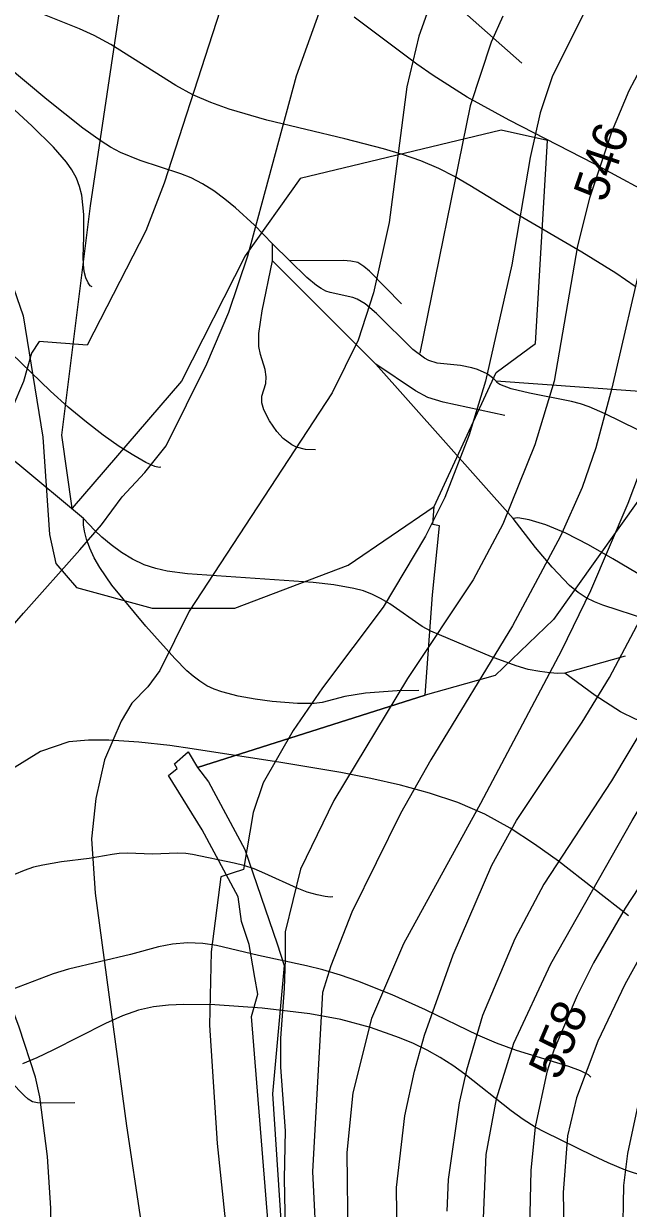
# Model space of a CAD drawing. Extents: x -709584 to -702006, y -1161789 to -1157496.
# Drawn here: x -709344.4 to -709168.5, y -1160832.7 to -1160488 of the extents above; entities that cross this region are included whole.
import ezdxf

# ---------------------------------------------------------------- set-up
doc = ezdxf.new("R2010")
doc.units = 0
for name, color, linetype in [('103_hranice KÚ', 7, 'Continuous'), ('120_vrstevnice hlavní', 7, 'Continuous'), ('121_vrstevnice hlavní_popis', 7, 'Continuous'), ('122_vrstevnice základní', 7, 'Continuous'), ('408_BPEJ_linie', 7, 'Continuous'), ('411_akumulovaný odtok', 7, 'Continuous')]:
    doc.layers.add(name, color=color, linetype=linetype)

msp = doc.modelspace()

# ---------------------------------------------------------------- linework, layer by layer
at = {"layer": '103_hranice KÚ'}
msp.add_lwpolyline([(-709113.02, -1160461.54), (-709124.59, -1160551.31), (-709148.76, -1160592.68), (-709152.76, -1160608.68), (-709190.29, -1160661.38), (-709207.27, -1160677.68), (-709227.61, -1160683.32), (-709293.86, -1160704.4), (-709290.67, -1160708.55), (-709280.09, -1160728.22), (-709270.72, -1160755.76), (-709268.6, -1160762.02), (-709272.02, -1160799.36), (-709269.54, -1160837.72)], dxfattribs=at)
at = {"layer": '120_vrstevnice hlavní'}
for points in [[(-709224.24, -1160476.84), (-709229.45, -1160491.59), (-709232.92, -1160506.34), (-709238.12, -1160545.83), (-709242.61, -1160566.26), (-709247.13, -1160580.06), (-709254.71, -1160595.41), (-709296.28, -1160658.95), (-709304.81, -1160676.16), (-709308.28, -1160680.93), (-709312.91, -1160685.7), (-709316.09, -1160690.91), (-709320.88, -1160702.17), (-709323.4, -1160713.42), (-709324.66, -1160725.16), (-709323.61, -1160740.96), (-709314.5, -1160808.65), (-709306.11, -1160864.2)], [(-709107.66, -1160487.83), (-709123.42, -1160509.09), (-709135.27, -1160527.44), (-709140.06, -1160536.43), (-709148.3, -1160558.13), (-709159.73, -1160601.52), (-709163.78, -1160614.54), (-709168.7, -1160627.56), (-709179.55, -1160653.02), (-709187.94, -1160670.37), (-709211.51, -1160714.92), (-709233.93, -1160755.71), (-709243.19, -1160777.41), (-709248.69, -1160799.11), (-709250.42, -1160816.46), (-709250.13, -1160841.63)], [(-709041.99, -1160486.96), (-709054.57, -1160514.45), (-709062.96, -1160530.94), (-709074.53, -1160558.42), (-709080.46, -1160580.4), (-709085.67, -1160607.89), (-709089.87, -1160624.38), (-709095.07, -1160640.29), (-709101.44, -1160655.91), (-709118.51, -1160687.15), (-709128.34, -1160702.77), (-709160.45, -1160751.08), (-709169.57, -1160767.57), (-709177.38, -1160784.06), (-709183.6, -1160800.55), (-709186.2, -1160811.54), (-709187.5, -1160828.03), (-709187.21, -1160844.24)]]:
    msp.add_lwpolyline(points, dxfattribs=at)
at = {"layer": '122_vrstevnice základní'}
for points in [[(-709275.45, -1160447.33), (-709303.51, -1160534.41), (-709308.86, -1160548.29), (-709325.93, -1160581.56), (-709339.9, -1160580.46), (-709342.16, -1160583.85), (-709344.42, -1160592.13), (-709347.8, -1160600.03), (-709352.69, -1160607.16), (-709361.7, -1160614.53)], [(-709336.63, -1160842.21), (-709336.49, -1160832.66), (-709337.5, -1160817.62), (-709339.67, -1160800.26), (-709340.97, -1160794.48), (-709345.74, -1160780.01), (-709356.59, -1160751.08), (-709363.4, -1160730.16), (-709367.05, -1160714.01), (-709367.1, -1160704.14), (-709365.45, -1160693.07), (-709362.6, -1160684.04), (-709356.83, -1160673.68), (-709344.42, -1160659.49), (-709328.11, -1160641.08), (-709321.76, -1160633.76), (-709315.8, -1160625.68), (-709309.15, -1160618.59), (-709302.93, -1160610.78), (-709291.17, -1160586.93), (-709284.77, -1160571.92), (-709279.24, -1160555.56), (-709265.03, -1160503.16), (-709247.39, -1160453.98)], [(-709131.23, -1160454.71), (-709160.16, -1160492.03), (-709168.41, -1160507.5), (-709173.47, -1160519.51), (-709179.84, -1160538.75), (-709183.31, -1160552.63), (-709190.1, -1160591.98), (-709195.75, -1160610.49), (-709205, -1160633.63), (-709213.68, -1160649.83), (-709232.78, -1160678.47), (-709254.18, -1160714.05), (-709263.87, -1160734.02), (-709268.36, -1160752.24), (-709268.36, -1160760.2), (-709268.65, -1160768.73), (-709269.66, -1160783.2), (-709269.66, -1160791.58), (-709268.36, -1160810.1), (-709268.65, -1160823.98), (-709267.92, -1160858.7)], [(-709116.48, -1160466.42), (-709145.7, -1160510.69), (-709155.1, -1160528.91), (-709163.93, -1160553.5), (-709173.33, -1160594), (-709177.96, -1160611.36), (-709182.01, -1160622.93), (-709188.23, -1160637.1), (-709202.26, -1160663.14), (-709225.98, -1160702.19), (-709234.8, -1160717.81), (-709248.98, -1160746.46), (-709255.05, -1160762.08), (-709257.51, -1160769.89), (-709260.4, -1160821.96), (-709259.1, -1160847.42)], [(-709074.39, -1160477.42), (-709083.36, -1160496.51), (-709107.66, -1160544.24), (-709117.21, -1160566.52), (-709120.96, -1160579.25), (-709128.2, -1160607.89), (-709132.83, -1160623.8), (-709144.4, -1160653.3), (-709151.05, -1160667.77), (-709163.06, -1160690.91), (-709173.47, -1160708.27), (-709193.14, -1160738.36), (-709201.53, -1160754.27), (-709210.93, -1160776.54), (-709215.56, -1160792.45), (-709217.73, -1160802), (-709220.91, -1160824.27), (-709221.35, -1160833.53)], [(-709170.14, -1160841.92), (-709169.85, -1160826.01), (-709168.7, -1160816.75), (-709164.21, -1160795.92), (-709158.72, -1160779.72), (-709153.8, -1160768.15), (-709150.04, -1160761.21), (-709141.21, -1160747.32), (-709120.24, -1160716.95), (-709111.71, -1160703.06), (-709095.07, -1160672.98), (-709085.53, -1160652.15), (-709075.98, -1160624.38), (-709059.93, -1160564.2), (-709054.72, -1160548), (-709034.18, -1160499.69), (-709027.53, -1160481.18)], [(-709180.7, -1160483.35), (-709190.68, -1160503.45), (-709194.16, -1160513.87), (-709197.05, -1160526.89)], [(-709235.67, -1160849.73), (-709235.96, -1160826.59), (-709233.5, -1160805.76), (-709230.75, -1160792.74), (-709227.86, -1160782.33), (-709219.47, -1160758.89), (-709208.19, -1160732.86), (-709201.1, -1160719.84), (-709182.01, -1160691.2), (-709174.05, -1160678.18), (-709161.61, -1160654.75), (-709154.38, -1160639.13), (-709143.48, -1160606.97), (-709143.68, -1160606.01), (-709143.1, -1160605.57), (-709143.1, -1160603.84), (-709137.89, -1160582.14), (-709130.37, -1160556.1), (-709123.28, -1160539.03), (-709115.61, -1160523.41), (-709094.06, -1160486.96)], [(-709205, -1160485.8), (-709208.48, -1160493.33), (-709214.55, -1160511.84), (-709229.16, -1160583.88)], [(-709052.26, -1160487.25), (-709062.09, -1160509.53), (-709080.46, -1160544.53), (-709089.14, -1160566.81), (-709093.48, -1160582.72), (-709097.1, -1160604.99), (-709100.71, -1160620.9), (-709107.8, -1160642.02), (-709119.37, -1160665.17), (-709129.35, -1160682.52), (-709147.29, -1160711.45), (-709169.42, -1160745.3), (-709178.68, -1160761.21), (-709183.45, -1160770.76), (-709190.25, -1160786.67), (-709192.28, -1160793.03), (-709195.6, -1160808.94), (-709196.9, -1160821.67), (-709197.48, -1160846.84)], [(-709210.65, -1160835.56), (-709209.92, -1160817.04), (-709206.88, -1160800.84), (-709201.82, -1160784.64), (-709191.12, -1160761.5), (-709167.4, -1160719.84), (-709156.26, -1160701.33), (-709142.52, -1160680.5), (-709130.95, -1160659.67), (-709119.37, -1160631.9), (-709114.02, -1160611.07), (-709109.83, -1160590.24), (-709106.21, -1160576.35), (-709101.73, -1160562.47), (-709094.06, -1160543.95), (-709084.52, -1160523.41), (-709070.05, -1160497.96)], [(-709197.05, -1160526.89), (-709202.4, -1160558.13), (-709210.07, -1160591.98), (-709214.84, -1160607.6), (-709221.93, -1160625.82), (-709227.57, -1160637.1), (-709239.86, -1160657.79), (-709257.51, -1160681.22), (-709266.04, -1160693.66), (-709274.72, -1160708.85), (-709277.62, -1160717.53), (-709280.48, -1160734.12), (-709287.02, -1160736.27), (-709289.91, -1160758.03), (-709290.34, -1160779.43), (-709288.17, -1160813.86), (-709282.24, -1160870.27)]]:
    msp.add_lwpolyline(points, dxfattribs=at)
at = {"layer": '408_BPEJ_linie'}
for points in [[(-709225, -1160628.5), (-709207, -1160589.5), (-709195.5, -1160581), (-709192, -1160522), (-709205.5, -1160519), (-709264, -1160533), (-709280, -1160555.5), (-709298.5, -1160592), (-709330.27, -1160628.91), (-709333.28, -1160607.68), (-709325, -1160541), (-709314, -1160467.5)], [(-709410.29, -1160507.22), (-709396.5, -1160512.5), (-709372, -1160528), (-709354, -1160546), (-709344.5, -1160573), (-709338.82, -1160608.26), (-709336.87, -1160636.58), (-709335, -1160645), (-709329, -1160652), (-709307, -1160658), (-709283, -1160658), (-709250, -1160645.5), (-709225, -1160628.5)], [(-709270.89, -1160867.4), (-709278.1, -1160776.85), (-709276.34, -1160770.34), (-709277.16, -1160765.52), (-709278.82, -1160755.88), (-709281.08, -1160749.24), (-709282, -1160742), (-709292.5, -1160722.5), (-709302.23, -1160706.75), (-709299.79, -1160704.69), (-709300.5, -1160703.31), (-709296.52, -1160699.84), (-709293.86, -1160704.4), (-709227.61, -1160683.32), (-709225.53, -1160654.16), (-709223.48, -1160634.1), (-709225.43, -1160633.67), (-709225, -1160628.5)]]:
    msp.add_lwpolyline(points, dxfattribs=at)
at = {"layer": '411_akumulovaný odtok'}
for p, q in [((-709199.49, -1160499.5), (-709286.99, -1160422)), ((-709271.99, -1160557), (-709271.99, -1160552)), ((-709266.99, -1160557), (-709271.99, -1160552)), ((-709241.99, -1160587), (-709271.99, -1160557)), ((-709201.99, -1160632), (-709241.99, -1160587)), ((-709169.49, -1160672), (-709186.99, -1160677))]:
    msp.add_line(p, q, dxfattribs=at)
for points in [[(-709271.99, -1160552), (-709277.28, -1160546.6), (-709282.76, -1160541.6), (-709285.87, -1160539.03), (-709289.12, -1160536.63), (-709292.41, -1160534.54), (-709295.67, -1160532.87), (-709298.71, -1160531.67), (-709310.53, -1160527.83), (-709316.24, -1160525.47), (-709319.1, -1160523.92), (-709321.86, -1160522.18), (-709327.23, -1160518.35), (-709337.63, -1160510.01), (-709406.99, -1160452)], [(-709324.49, -1160564.5), (-709325.02, -1160564.23), (-709325.67, -1160563.35), (-709326.32, -1160561.93), (-709326.82, -1160560.06), (-709327.03, -1160558.06), (-709327.05, -1160555.79), (-709326.88, -1160550.08), (-709326.94, -1160543.53), (-709327.53, -1160537.9), (-709328.14, -1160535.36), (-709329.04, -1160532.93), (-709330.35, -1160530.53), (-709331.95, -1160528.25), (-709335.71, -1160523.92), (-709342.03, -1160517.71), (-709379.49, -1160483.27), (-709390.52, -1160472.78), (-709395.66, -1160467.22), (-709398.2, -1160464.21), (-709402.69, -1160458.33), (-709406.99, -1160452)], [(-709304.49, -1160617), (-709305, -1160617.12), (-709306.25, -1160616.79), (-709308.88, -1160615.62), (-709312.4, -1160613.66), (-709316.59, -1160610.99), (-709321.24, -1160607.73), (-709326.14, -1160603.97), (-709331.43, -1160599.54), (-709336.6, -1160594.91), (-709353.73, -1160578.45), (-709373.48, -1160561.31), (-709377.09, -1160557.84), (-709380.4, -1160554.24), (-709383.3, -1160550.48), (-709385.77, -1160546.34), (-709387.66, -1160542.04), (-709394.9, -1160517.55), (-709396.64, -1160512.87), (-709398.65, -1160508.21), (-709403.22, -1160498.96), (-709405.71, -1160494.37), (-709410.99, -1160485.28), (-709413.06, -1160482.01)], [(-709166.53, -1160564.4), (-709172.13, -1160560.59), (-709182.06, -1160554.43), (-709201.16, -1160543.28), (-709214.64, -1160535.01), (-709219.08, -1160532.45), (-709223.63, -1160530.13), (-709228.87, -1160527.92), (-709234.26, -1160526.02), (-709239.76, -1160524.36), (-709250.99, -1160521.45), (-709273.63, -1160516.02), (-709284.67, -1160512.81), (-709290.01, -1160510.88), (-709295.18, -1160508.63), (-709300.14, -1160505.99), (-709319.09, -1160494.04), (-709323.94, -1160491.4), (-709328.19, -1160489.47), (-709341.28, -1160484.23)], [(-709021.99, -1160587), (-709023.49, -1160587.17), (-709027.56, -1160587.16), (-709033.73, -1160586.86), (-709041.5, -1160586.13), (-709050.4, -1160584.79), (-709059.83, -1160582.75), (-709069.44, -1160580.02), (-709077.85, -1160577.09), (-709100.13, -1160568.34), (-709112.83, -1160563.57), (-709119.14, -1160561.07), (-709125.34, -1160558.33), (-709132.02, -1160554.91), (-709158.04, -1160539.8), (-709178.44, -1160528.71), (-709203.22, -1160516.07), (-709215.42, -1160509.37), (-709225.27, -1160503.09), (-709230.01, -1160499.74), (-709248.25, -1160486.05)], [(-709259.49, -1160612), (-709262.43, -1160611.89), (-709265.08, -1160611.18), (-709266.45, -1160610.51), (-709268.92, -1160608.68), (-709270.78, -1160606.61), (-709272.86, -1160603.49), (-709274.52, -1160600.33), (-709275.14, -1160598.26), (-709275.09, -1160596.34), (-709273.98, -1160592.71), (-709273.83, -1160590.75), (-709274.21, -1160588.64), (-709275.54, -1160584.22), (-709276.03, -1160581.93), (-709276.04, -1160578.08), (-709275.02, -1160571.52), (-709271.99, -1160557)], [(-709234.49, -1160569.5), (-709243.82, -1160560.03), (-709245.44, -1160558.6), (-709247.2, -1160557.51), (-709249.22, -1160557.04), (-709251.4, -1160556.92), (-709266.99, -1160557)], [(-709206.99, -1160592), (-709207.65, -1160591.27), (-709209.59, -1160589.89), (-709212.42, -1160588.58), (-709214.02, -1160588.11), (-709217.32, -1160587.48), (-709224.14, -1160586.71), (-709226.56, -1160585.97), (-709227.78, -1160585.33), (-709231.17, -1160582.74), (-709241.74, -1160572.32), (-709245.05, -1160569.52), (-709247.44, -1160568.1), (-709248.68, -1160567.63), (-709255.22, -1160566.19), (-709256.51, -1160565.76), (-709257.86, -1160565.06), (-709259.28, -1160564.12), (-709262.08, -1160561.85), (-709266.99, -1160557)], [(-709326.99, -1160632), (-709346.07, -1160616.01), (-709350.22, -1160612.74), (-709353.06, -1160610.74), (-709355.98, -1160609.02), (-709357.5, -1160608.33), (-709364.85, -1160606.06), (-709366.2, -1160605.43), (-709368.8, -1160603.51), (-709371.13, -1160601.08), (-709374.38, -1160596.95), (-709391.99, -1160572)], [(-709204.49, -1160602), (-709222.35, -1160598.08), (-709226.87, -1160596.74), (-709230.41, -1160594.77), (-709241.99, -1160587)], [(-709101.99, -1160632), (-709131.44, -1160605.88), (-709136.8, -1160601.65), (-709140.56, -1160599.26), (-709142.53, -1160598.31), (-709144.62, -1160597.57), (-709148.99, -1160596.57), (-709155.83, -1160595.72), (-709206.99, -1160592)], [(-709089.49, -1160654.5), (-709126.61, -1160620.98), (-709132.97, -1160615.82), (-709137.4, -1160612.88), (-709139.72, -1160611.66), (-709142.1, -1160610.66), (-709144.51, -1160609.9), (-709146.95, -1160609.41), (-709149.41, -1160609.24), (-709154.33, -1160609.23), (-709156.79, -1160609.05), (-709159.1, -1160608.61), (-709161.41, -1160607.92), (-709166, -1160606.05), (-709175.23, -1160601.52), (-709179.95, -1160599.44), (-709182.42, -1160598.58), (-709185.11, -1160597.87), (-709197.33, -1160595.51), (-709202.58, -1160594.27), (-709205.95, -1160592.93), (-709206.77, -1160592.38), (-709206.99, -1160592)], [(-709229.49, -1160682), (-709235.77, -1160682.08), (-709245.01, -1160682.75), (-709251.04, -1160683.73), (-709257.62, -1160685.46), (-709259.94, -1160685.77), (-709264.74, -1160685.83), (-709272.14, -1160685.2), (-709277.1, -1160684.52), (-709282.01, -1160683.63), (-709286.75, -1160682.42), (-709289.01, -1160681.61), (-709291.17, -1160680.6), (-709293.19, -1160679.33), (-709295.1, -1160677.86), (-709296.93, -1160676.25), (-709300.44, -1160672.73), (-709308.84, -1160663.26), (-709318.78, -1160651.38), (-709322.28, -1160646.17), (-709323.85, -1160643.38), (-709325.17, -1160640.61), (-709326.14, -1160637.98), (-709326.73, -1160635.66), (-709327.01, -1160633.77), (-709326.99, -1160632)], [(-709186.99, -1160677), (-709189.09, -1160677.06), (-709191.41, -1160676.89), (-709194.32, -1160676.51), (-709197.63, -1160675.85), (-709201.17, -1160674.87), (-709208.32, -1160672.24), (-709226.01, -1160664.76), (-709228.48, -1160663.34), (-709237.94, -1160656.79), (-709240.38, -1160655.3), (-709242.92, -1160654.03), (-709245.61, -1160653.03), (-709248.4, -1160652.28), (-709254.21, -1160651.25), (-709260.19, -1160650.58), (-709296.73, -1160648.01), (-709302.7, -1160647.28), (-709305.92, -1160646.55), (-709309.33, -1160645.4), (-709312.75, -1160643.82), (-709315.99, -1160641.84), (-709318.97, -1160639.63), (-709321.62, -1160637.39), (-709323.83, -1160635.32), (-709326.99, -1160632)], [(-709151.92, -1160656.18), (-709173.04, -1160643.65), (-709180.08, -1160639.64), (-709186.68, -1160636.26), (-709192.54, -1160633.77), (-709197.35, -1160632.3), (-709200.64, -1160631.75), (-709201.99, -1160632)], [(-709086.99, -1160727), (-709137.22, -1160680.12), (-709148.29, -1160670.21), (-709152.91, -1160666.62), (-709155.31, -1160665.01), (-709157.81, -1160663.57), (-709162.83, -1160661.43), (-709175.92, -1160657.22), (-709178.42, -1160656.21), (-709180.81, -1160655.01), (-709183.15, -1160653.48), (-709185.61, -1160651.41), (-709190.7, -1160646.14), (-709195.51, -1160640.41), (-709201.99, -1160632)], [(-709094.49, -1160754.5), (-709143.04, -1160705.77), (-709148.3, -1160700.69), (-709151.89, -1160697.52), (-709155.66, -1160694.73), (-709157.65, -1160693.6), (-709161.09, -1160692.2), (-709166.42, -1160690.38), (-709170.83, -1160688.2), (-709178.21, -1160683.46), (-709186.99, -1160677)], [(-709168.49, -1160747.6), (-709188.87, -1160731.68), (-709195.78, -1160726.67), (-709202.88, -1160722.05), (-709210.26, -1160718.01), (-709218.17, -1160714.61), (-709226.39, -1160711.85), (-709234.83, -1160709.56), (-709243.43, -1160707.61), (-709252.13, -1160705.91), (-709269.64, -1160702.96), (-709295.44, -1160698.98), (-709301.92, -1160698.01), (-709310.92, -1160697), (-709319.64, -1160696.46), (-709325.55, -1160696.41), (-709331.28, -1160696.95), (-709339.5, -1160699.77), (-709348.11, -1160705.08)], [(-709254.49, -1160742), (-709255.12, -1160742.13), (-709256.72, -1160741.97), (-709259.07, -1160741.5), (-709261.96, -1160740.66), (-709264.87, -1160739.55), (-709274.25, -1160735.23), (-709277.33, -1160733.94), (-709280.4, -1160732.92), (-709283.16, -1160732.23), (-709295.27, -1160729.76), (-709297.27, -1160729.48), (-709299.67, -1160729.38), (-709306.95, -1160729.63), (-709314.25, -1160729.35), (-709316.66, -1160729.44), (-709318.69, -1160729.69), (-709325.37, -1160730.85), (-709333.42, -1160731.88), (-709338.83, -1160732.79), (-709341.5, -1160733.45), (-709344.3, -1160734.39), (-709347.06, -1160735.53)], [(-709179.49, -1160794.5), (-709180.17, -1160793.81), (-709182.44, -1160792.67), (-709185.85, -1160791.41), (-709201.06, -1160786.71), (-709206.89, -1160784.63), (-709212.31, -1160782.34), (-709227.51, -1160774.95), (-709237.26, -1160770.52), (-709247.24, -1160766.56), (-709252.3, -1160764.82), (-709257.4, -1160763.31), (-709262.11, -1160762.15), (-709276.15, -1160759.1), (-709288.29, -1160756.18), (-709292.29, -1160755.6), (-709296.72, -1160755.44), (-709301.11, -1160755.81), (-709305.18, -1160756.63), (-709313.33, -1160758.85), (-709331.37, -1160763.09), (-709335.82, -1160764.41), (-709347.99, -1160769.14)], [(-709163.75, -1160823.43), (-709169.39, -1160821.54), (-709174.41, -1160819.48), (-709178.74, -1160817.42), (-709192.84, -1160810.56), (-709195.61, -1160809.06), (-709199.16, -1160806.81), (-709202.61, -1160804.34), (-709216.13, -1160793.68), (-709219.62, -1160791.15), (-709223.22, -1160788.81), (-709227.06, -1160786.67), (-709231.04, -1160784.76), (-709235.13, -1160783.03), (-709243.52, -1160780.06), (-709252.16, -1160777.73), (-709261.21, -1160776.07), (-709274.99, -1160774.46), (-709288.78, -1160773.51), (-709297.85, -1160773.38), (-709302.31, -1160773.6), (-709306.68, -1160774.09), (-709311.01, -1160775.02), (-709315.67, -1160776.66), (-709320.65, -1160778.88), (-709335.9, -1160786.68), (-709340.55, -1160788.9), (-709344.7, -1160790.6)], [(-709329.49, -1160802), (-709338.89, -1160802.07), (-709340.41, -1160801.98), (-709341.84, -1160801.65), (-709343.09, -1160800.87), (-709344.23, -1160799.84), (-709351.99, -1160792)]]:
    msp.add_lwpolyline(points, dxfattribs=at)

# ---------------------------------------------------------------- texts
at = {"layer": '121_vrstevnice hlavní_popis'}
for s, rotation, p in [('546', 71.4, (-709175.24, -1160540.27)), ('558', 67.0486, (-709188.71, -1160795.73))]:
    msp.add_text(s, height=10, rotation=rotation, dxfattribs=at).set_placement(p)

doc.saveas('drawing.dxf')
